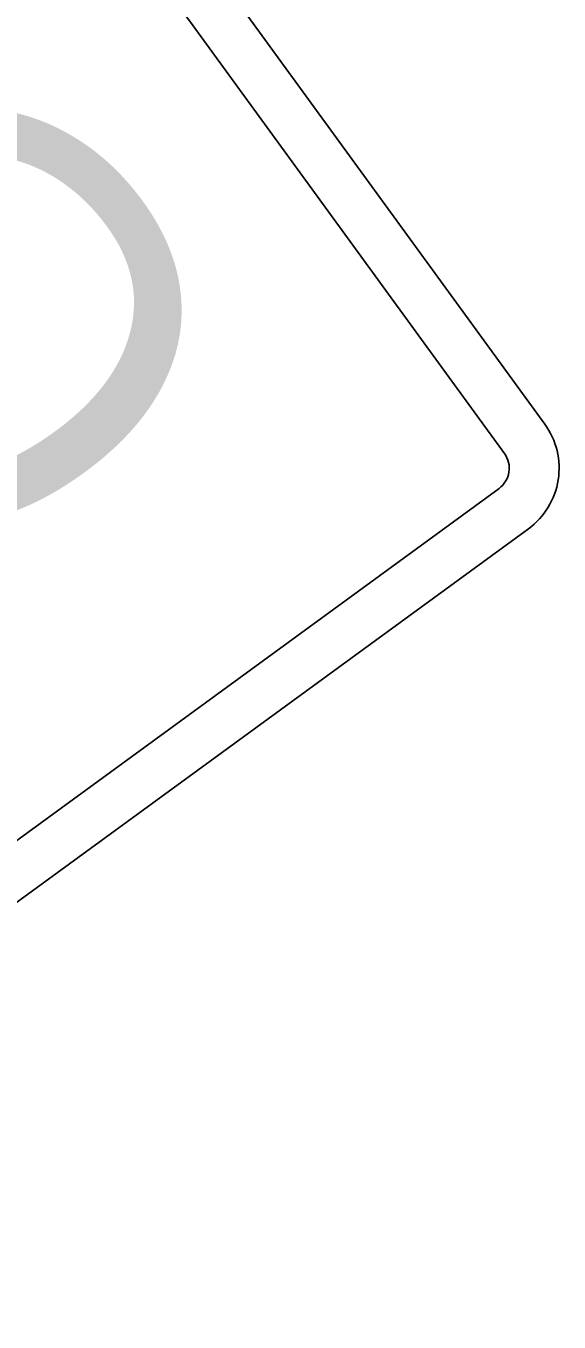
# Model space of a CAD drawing. Extents: x 1581789 to 1622364, y 1043167 to 1103486.
# Drawn here: x 1608820.03 to 1608827.17, y 1092726.48 to 1092743.8 of the extents above; entities that cross this region are included whole.
import ezdxf

# ---------------------------------------------------------------- set-up
doc = ezdxf.new("R2010")
doc.units = 0
doc.layers.add('RD_PD_ALT1_TX', color=7, linetype='Continuous')

msp = doc.modelspace()

# ---------------------------------------------------------------- linework, layer by layer
at = {"layer": 'RD_PD_ALT1_TX'}
for points in [[(1608826.974, 1092738.48), (1608797.524, 1092778.887)], [(1608797.524, 1092778.887), (1608826.974, 1092738.48)], [(1608826.435, 1092738.088), (1608796.985, 1092778.494)], [(1608811.816, 1092727.02), (1608826.362, 1092737.622)], [(1608812.209, 1092726.481), (1608826.755, 1092737.083)], [(1608826.755, 1092737.083), (1608812.209, 1092726.481)]]:
    msp.add_lwpolyline(points, dxfattribs=at)
for radius in [1, 1, 0.333]:
    msp.add_arc((1608826.166, 1092737.891), radius, 306.0865, 36.0867, dxfattribs=at)

# ---------------------------------------------------------------- texts
msp.add_text('G', height=5.333, rotation=126.0866, dxfattribs=at).set_placement((1608823.201, 1092739.129))

doc.saveas('drawing.dxf')
